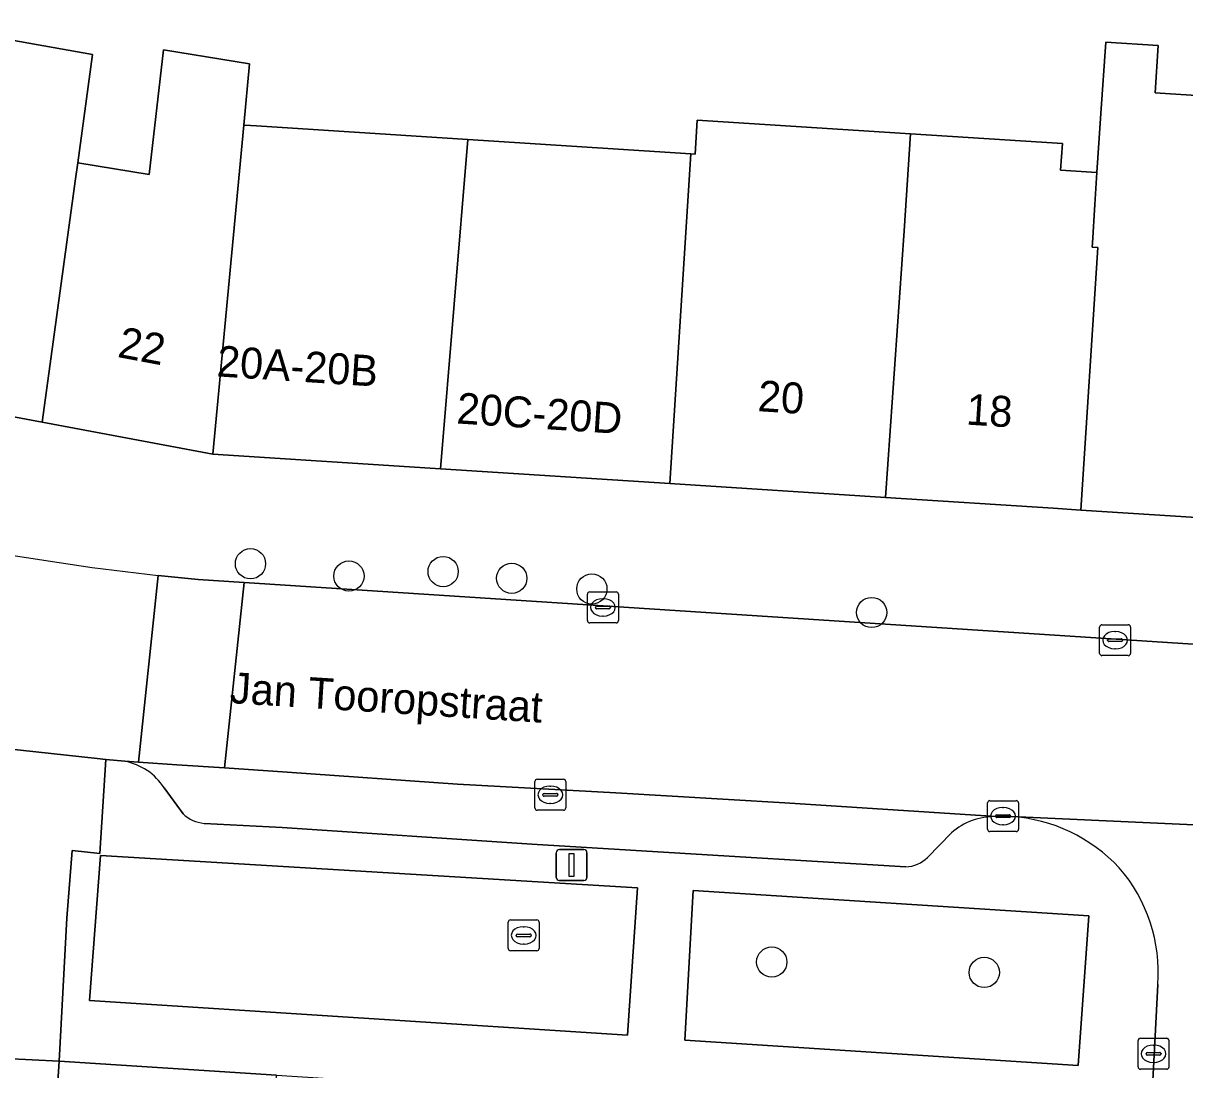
# Model space of a CAD drawing. Extents: x 163008 to 163854, y 382777 to 383982.
# Drawn here: x 163272.93 to 163310.48, y 383446.79 to 383480.61 of the extents above; entities that cross this region are included whole.
import ezdxf

# ---------------------------------------------------------------- set-up
doc = ezdxf.new("R2010")
doc.units = 0
for name, color, linetype in [('IMGEO_Boom', 7, 'Continuous'), ('IMGEO_Erf', 7, 'Continuous'), ('IMGEO_Groenvoorziening', 7, 'Continuous'), ('IMGEO_Kolk', 7, 'Continuous'), ('IMGEO_Lichtmast', 7, 'Continuous'), ('IMGEO_Openbare_ruimte_label', 7, 'Continuous'), ('IMGEO_Pand', 7, 'Continuous'), ('IMGEO_Pand_nummerreeks', 7, 'Continuous'), ('IMGEO_Parkeervlak_open', 7, 'Continuous'), ('IMGEO_Rijbaan_lokaal_open', 7, 'Continuous'), ('IMGEO_Rioolput', 7, 'Continuous'), ('IMGEO_Voetpad_open', 7, 'Continuous')]:
    doc.layers.add(name, color=color, linetype=linetype)

msp = doc.modelspace()

# ---------------------------------------------------------------- linework, layer by layer
at = {"layer": 'IMGEO_Boom'}
for centre in [(163280.281, 383463.141), (163283.462, 383462.743), (163286.509, 383462.887), (163288.727, 383462.671), (163291.316, 383462.325), (163300.361, 383461.565), (163297.132, 383450.267), (163303.999, 383449.932)]:
    msp.add_circle(centre, 0.489, dxfattribs=at)
at = {"layer": 'IMGEO_Erf'}
for points in [[(163271.83, 383480.193), (163275.172, 383479.601), (163274.699, 383476.098), (163277.008, 383475.723), (163277.473, 383479.751), (163280.25, 383479.3), (163280.064, 383477.321), (163280.28, 383477.308), (163280.471, 383477.295), (163287.31, 383476.855), (163294.517, 383476.392), (163294.654, 383476.383), (163294.725, 383477.481), (163301.618, 383477.038), (163306.525, 383476.723), (163306.47, 383475.862), (163307.642, 383475.786), (163307.765, 383477.698), (163307.928, 383479.996), (163309.627, 383479.887), (163309.529, 383478.361), (163319.691, 383477.707)], [(163280.296, 383433.809), (163273.459, 383434.249), (163273.619, 383439.566), (163273.78, 383442.078), (163273.789, 383442.212), (163274.101, 383447.067), (163271.465, 383447.191), (163271.152, 383447.205), (163267.602, 383447.752), (163266.031, 383448.07), (163261.961, 383449.092), (163259.237, 383449.91)]]:
    msp.add_lwpolyline(points, dxfattribs=at)
at = {"layer": 'IMGEO_Groenvoorziening'}
for points in [[(163292.789, 383452.666), (163275.433, 383453.706), (163275.073, 383449.025), (163292.469, 383447.905)], [(163307.379, 383451.765), (163294.591, 383452.575), (163294.316, 383447.745), (163307.041, 383446.928)]]:
    msp.add_lwpolyline(points, close=True, dxfattribs=at)
at = {"layer": 'IMGEO_Kolk'}
for p, q in [((163291.172, 383461.304), (163291.172, 383462.156)), ((163291.247, 383462.23), (163292.099, 383462.23)), ((163291.66, 383462.01), (163291.685, 383462.01)), ((163292.173, 383462.156), (163292.173, 383461.304)), ((163291.431, 383461.724), (163291.431, 383461.736)), ((163291.869, 383461.687), (163291.471, 383461.687)), ((163291.474, 383461.773), (163291.872, 383461.773)), ((163291.915, 383461.736), (163291.915, 383461.724)), ((163291.683, 383461.45), (163291.658, 383461.45)), ((163292.099, 383461.23), (163291.247, 383461.23)), ((163307.73, 383460.244), (163307.73, 383461.096)), ((163307.805, 383461.17), (163308.657, 383461.17)), ((163308.218, 383460.95), (163308.243, 383460.95)), ((163308.731, 383461.096), (163308.731, 383460.244)), ((163307.989, 383460.664), (163307.989, 383460.676)), ((163308.427, 383460.627), (163308.029, 383460.627)), ((163308.032, 383460.713), (163308.43, 383460.713)), ((163308.473, 383460.676), (163308.473, 383460.664)), ((163308.657, 383460.17), (163307.805, 383460.17)), ((163308.241, 383460.39), (163308.216, 383460.39)), ((163289.474, 383455.247), (163289.474, 383456.099)), ((163289.549, 383456.173), (163290.401, 383456.173)), ((163290.475, 383456.099), (163290.475, 383455.247)), ((163289.733, 383455.667), (163289.733, 383455.679)), ((163290.171, 383455.63), (163289.773, 383455.63)), ((163289.776, 383455.716), (163290.174, 383455.716)), ((163289.962, 383455.953), (163289.987, 383455.953)), ((163290.217, 383455.679), (163290.217, 383455.667)), ((163289.985, 383455.393), (163289.96, 383455.393)), ((163304.107, 383454.557), (163304.107, 383455.409)), ((163304.182, 383455.483), (163305.034, 383455.483)), ((163304.595, 383455.263), (163304.62, 383455.263)), ((163305.108, 383455.409), (163305.108, 383454.557)), ((163290.401, 383455.173), (163289.549, 383455.173)), ((163304.366, 383454.977), (163304.366, 383454.989)), ((163304.804, 383454.94), (163304.406, 383454.94)), ((163304.409, 383455.026), (163304.807, 383455.026)), ((163304.85, 383454.989), (163304.85, 383454.977)), ((163304.618, 383454.703), (163304.593, 383454.703)), ((163305.034, 383454.483), (163304.182, 383454.483)), ((163309.046, 383447.802), (163309.898, 383447.802)), ((163308.971, 383446.876), (163308.971, 383447.728)), ((163309.459, 383447.582), (163309.484, 383447.582)), ((163309.972, 383447.728), (163309.972, 383446.876)), ((163309.23, 383447.296), (163309.23, 383447.308)), ((163309.668, 383447.259), (163309.27, 383447.259)), ((163309.273, 383447.345), (163309.671, 383447.345)), ((163309.482, 383447.022), (163309.457, 383447.022)), ((163309.714, 383447.308), (163309.714, 383447.296)), ((163309.898, 383446.802), (163309.046, 383446.802))]:
    msp.add_line(p, q, dxfattribs=at)
for points in [[(163291.172, 383461.304), (163291.172, 383462.156)], [(163291.247, 383462.23), (163292.099, 383462.23)], [(163292.173, 383462.156), (163292.173, 383461.304)], [(163292.099, 383461.23), (163291.247, 383461.23)], [(163307.73, 383460.244), (163307.73, 383461.096)], [(163307.805, 383461.17), (163308.657, 383461.17)], [(163308.731, 383461.096), (163308.731, 383460.244)], [(163308.657, 383460.17), (163307.805, 383460.17)], [(163289.474, 383455.247), (163289.474, 383456.099)], [(163289.549, 383456.173), (163290.401, 383456.173)], [(163290.475, 383456.099), (163290.475, 383455.247)], [(163304.107, 383454.557), (163304.107, 383455.409)], [(163304.182, 383455.483), (163305.034, 383455.483)], [(163305.108, 383455.409), (163305.108, 383454.557)], [(163290.401, 383455.173), (163289.549, 383455.173)], [(163305.034, 383454.483), (163304.182, 383454.483)], [(163309.046, 383447.802), (163309.898, 383447.802)], [(163308.971, 383446.876), (163308.971, 383447.728)], [(163309.972, 383447.728), (163309.972, 383446.876)], [(163309.898, 383446.802), (163309.046, 383446.802)]]:
    msp.add_lwpolyline(points, dxfattribs=at)
for centre, radius, start, end in [((163291.249, 383462.154), 0.0765, 91.552, 178.448), ((163291.249, 383462.154), 0.0765, 91.552, 178.448), ((163292.097, 383462.154), 0.0765, 1.552, 88.448), ((163292.097, 383462.154), 0.0765, 1.552, 88.448), ((163291.471, 383461.733), 0.0403, 85.8775, 175.7526), ((163291.468, 383461.723), 0.0366, 178.938, 274.7102), ((163291.872, 383461.73), 0.043, 264.8664, 352.4533), ((163291.876, 383461.735), 0.0386, 1.7309, 96.639), ((163291.249, 383461.306), 0.0765, 181.552, 268.448), ((163291.249, 383461.306), 0.0765, 181.552, 268.448), ((163292.097, 383461.306), 0.0765, 271.552, 358.448), ((163292.097, 383461.306), 0.0765, 271.552, 358.448), ((163307.807, 383461.094), 0.0765, 91.552, 178.448), ((163307.807, 383461.094), 0.0765, 91.552, 178.448), ((163308.655, 383461.094), 0.0765, 1.552, 88.448), ((163308.655, 383461.094), 0.0765, 1.552, 88.448), ((163308.029, 383460.673), 0.0403, 85.8775, 175.7526), ((163308.026, 383460.663), 0.0366, 178.938, 274.7102), ((163308.43, 383460.67), 0.043, 264.8664, 352.4533), ((163308.434, 383460.675), 0.0386, 1.7309, 96.639), ((163307.807, 383460.246), 0.0765, 181.552, 268.448), ((163307.807, 383460.246), 0.0765, 181.552, 268.448), ((163308.655, 383460.246), 0.0765, 271.552, 358.448), ((163308.655, 383460.246), 0.0765, 271.552, 358.448), ((163289.551, 383456.097), 0.0765, 91.552, 178.448), ((163289.551, 383456.097), 0.0765, 91.552, 178.448), ((163290.399, 383456.097), 0.0765, 1.552, 88.448), ((163290.399, 383456.097), 0.0765, 1.552, 88.448), ((163289.773, 383455.676), 0.0403, 85.8775, 175.7526), ((163289.77, 383455.666), 0.0366, 178.938, 274.7102), ((163290.174, 383455.673), 0.043, 264.8664, 352.4533), ((163290.178, 383455.678), 0.0386, 1.7309, 96.639), ((163304.184, 383455.407), 0.0765, 91.552, 178.448), ((163304.184, 383455.407), 0.0765, 91.552, 178.448), ((163305.032, 383455.407), 0.0765, 1.552, 88.448), ((163305.032, 383455.407), 0.0765, 1.552, 88.448), ((163289.551, 383455.249), 0.0765, 181.552, 268.448), ((163289.551, 383455.249), 0.0765, 181.552, 268.448), ((163290.399, 383455.249), 0.0765, 271.552, 358.448), ((163290.399, 383455.249), 0.0765, 271.552, 358.448), ((163304.406, 383454.986), 0.0403, 85.8775, 175.7526), ((163304.403, 383454.976), 0.0366, 178.938, 274.7102), ((163304.807, 383454.983), 0.043, 264.8664, 352.4533), ((163304.811, 383454.988), 0.0386, 1.7309, 96.639), ((163304.184, 383454.559), 0.0765, 181.552, 268.448), ((163304.184, 383454.559), 0.0765, 181.552, 268.448), ((163305.032, 383454.559), 0.0765, 271.552, 358.448), ((163305.032, 383454.559), 0.0765, 271.552, 358.448), ((163309.048, 383447.726), 0.0765, 91.552, 178.448), ((163309.048, 383447.726), 0.0765, 91.552, 178.448), ((163309.896, 383447.726), 0.0765, 1.552, 88.448), ((163309.896, 383447.726), 0.0765, 1.552, 88.448), ((163309.27, 383447.305), 0.0403, 85.8775, 175.7526), ((163309.267, 383447.295), 0.0366, 178.938, 274.7102), ((163309.671, 383447.302), 0.043, 264.8664, 352.4533), ((163309.675, 383447.307), 0.0386, 1.7309, 96.639), ((163309.048, 383446.878), 0.0765, 181.552, 268.448), ((163309.048, 383446.878), 0.0765, 181.552, 268.448), ((163309.896, 383446.878), 0.0765, 271.552, 358.448), ((163309.896, 383446.878), 0.0765, 271.552, 358.448)]:
    msp.add_arc(centre, radius, start, end, dxfattribs=at)
for centre, major_axis, ratio, start_param, end_param in [((163291.659, 383461.73), (-0.387, 0.002), 0.722429, 4.712389, 7.853982), ((163291.684, 383461.73), (-0.39, 0.002), 0.717154, 1.570796, 4.712389), ((163308.217, 383460.67), (-0.387, 0.002), 0.722429, 4.712389, 7.853982), ((163308.242, 383460.67), (-0.39, 0.002), 0.717154, 1.570796, 4.712389), ((163289.961, 383455.673), (-0.387, 0.002), 0.722429, 4.712389, 7.853982), ((163289.986, 383455.673), (-0.39, 0.002), 0.717154, 1.570796, 4.712389), ((163304.594, 383454.983), (-0.387, 0.002), 0.722429, 4.712389, 7.853982), ((163304.619, 383454.983), (-0.39, 0.002), 0.717154, 1.570796, 4.712389), ((163309.458, 383447.302), (-0.387, 0.002), 0.722429, 4.712389, 7.853982), ((163309.483, 383447.302), (-0.39, 0.002), 0.717154, 1.570796, 4.712389)]:
    msp.add_ellipse(centre, major_axis=major_axis, ratio=ratio, start_param=start_param, end_param=end_param, dxfattribs=at)
at = {"layer": 'IMGEO_Lichtmast'}
for p, q in [((163290.167, 383453.002), (163290.167, 383453.802)), ((163290.167, 383453.802), (163290.167, 383453.002)), ((163290.267, 383453.902), (163291.057, 383453.902)), ((163291.057, 383453.902), (163290.267, 383453.902)), ((163291.157, 383453.802), (163291.157, 383453.002)), ((163291.157, 383453.002), (163291.157, 383453.802)), ((163291.057, 383452.902), (163290.267, 383452.902)), ((163290.267, 383452.902), (163291.057, 383452.902))]:
    msp.add_line(p, q, dxfattribs=at)
msp.add_lwpolyline([(163290.587, 383453.777), (163290.737, 383453.777), (163290.737, 383453.027), (163290.587, 383453.027), (163290.587, 383453.777)], dxfattribs=at)
for centre, start, end in [((163290.267, 383453.802), 90, 180), ((163290.267, 383453.802), 90, 180), ((163291.057, 383453.802), 0, 90), ((163291.057, 383453.802), 360, 90), ((163290.267, 383453.002), 180, 270), ((163290.267, 383453.002), 180, 270), ((163291.057, 383453.002), 270, 0), ((163291.057, 383453.002), 270, 0)]:
    msp.add_arc(centre, 0.1, start, end, dxfattribs=at)
at = {"layer": 'IMGEO_Pand'}
for points in [[(163274.629, 383475.579), (163274.699, 383476.098), (163275.172, 383479.601), (163271.83, 383480.193), (163271.606, 383480.233), (163269.469, 383480.611), (163268.991, 383477.057), (163268.671, 383473.696), (163268.196, 383468.718), (163273.545, 383467.715)], [(163280.064, 383477.321), (163280.25, 383479.3), (163277.473, 383479.751), (163277.008, 383475.723), (163274.699, 383476.098), (163274.629, 383475.579), (163273.545, 383467.715), (163279.066, 383466.68)], [(163319.479, 383474.405), (163319.691, 383477.707), (163309.529, 383478.361), (163309.627, 383479.887), (163307.928, 383479.996), (163307.765, 383477.698), (163307.642, 383475.786), (163307.576, 383474.753), (163307.495, 383473.506), (163307.487, 383473.376), (163307.671, 383473.358), (163307.126, 383464.876), (163310.182, 383464.679), (163318.82, 383464.124)], [(163294.517, 383476.392), (163293.832, 383465.73), (163300.805, 383465.282), (163301.416, 383473.897), (163301.618, 383477.038), (163294.725, 383477.481), (163294.654, 383476.383)], [(163287.31, 383476.855), (163280.471, 383477.295), (163280.28, 383477.308), (163280.064, 383477.321), (163279.066, 383466.68), (163286.418, 383466.207)], [(163307.671, 383473.358), (163307.487, 383473.376), (163307.495, 383473.506), (163307.576, 383474.753), (163307.642, 383475.786), (163306.47, 383475.862), (163306.525, 383476.723), (163301.618, 383477.038), (163301.416, 383473.897), (163300.805, 383465.282), (163306.231, 383464.933), (163307.126, 383464.876)], [(163294.517, 383476.392), (163287.31, 383476.855), (163286.418, 383466.207), (163293.832, 383465.73)], [(163280.296, 383433.809), (163281.118, 383446.616), (163274.101, 383447.067), (163273.789, 383442.212), (163273.78, 383442.078), (163273.619, 383439.566), (163273.459, 383434.249)]]:
    msp.add_lwpolyline(points, close=True, dxfattribs=at)
at = {"layer": 'IMGEO_Parkeervlak_open'}
for points in [[(163279.437, 383456.539), (163277.904, 383456.638), (163276.662, 383456.725), (163276.215, 383456.757)], [(163304.383, 383454.966), (163297.559, 383455.416), (163292.089, 383455.731), (163286.968, 383456.017), (163281.467, 383456.408), (163279.437, 383456.539)], [(163277.492, 383455.894), (163278.102, 383455.055)], [(163278.781, 383454.75), (163281.3, 383454.612), (163289.379, 383454.08), (163295.754, 383453.694), (163301.469, 383453.342)], [(163302.168, 383453.649), (163302.939, 383454.442)]]:
    msp.add_lwpolyline(points, dxfattribs=at)
for centre, radius, start, end in [((163275.85, 383454.84), 1.951, 32.6833, 79.2149), ((163278.887, 383455.895), 1.15, 226.9254, 264.6963), ((163304.33, 383452.859), 2.108, 88.5726, 131.3172), ((163301.431, 383454.378), 1.036, 272.0981, 315.324)]:
    msp.add_arc(centre, radius, start, end, dxfattribs=at)
at = {"layer": 'IMGEO_Rijbaan_lokaal_open'}
for points in [[(163270.471, 383457.405), (163271.847, 383457.228), (163275.321, 383456.845), (163275.604, 383456.817), (163276.215, 383456.757), (163276.662, 383456.725), (163277.301, 383462.761)], [(163319.773, 383454.293), (163304.871, 383454.972)], [(163309.612, 383449.54), (163309.521, 383447.872), (163309.364, 383444.798), (163309.011, 383437.907), (163313.982, 383437.591), (163314.409, 383444.32), (163314.716, 383449.146)]]:
    msp.add_lwpolyline(points, dxfattribs=at)
for points in [[(163280.074, 383462.531), (163278.585, 383462.628), (163277.301, 383462.761), (163276.662, 383456.725), (163277.904, 383456.638), (163279.437, 383456.539)], [(163342.8, 383458.465), (163335.153, 383458.961), (163329.216, 383459.346), (163309.919, 383460.597), (163305.114, 383460.908), (163280.074, 383462.531), (163279.437, 383456.539), (163281.467, 383456.408), (163286.968, 383456.017), (163292.089, 383455.731), (163297.559, 383455.416), (163304.383, 383454.966), (163304.871, 383454.972), (163319.773, 383454.293), (163320.168, 383454.268), (163342.436, 383452.847)]]:
    msp.add_lwpolyline(points, close=True, dxfattribs=at)
for centre, radius, start, end in [((163287.021, 383550.08), 87.859, 256.1639, 263.64823), ((163304.514, 383449.713), 5.271, 43.0758, 86.1134), ((163304.438, 383449.922), 5.188, 355.7821, 40.8233)]:
    msp.add_arc(centre, radius, start, end, dxfattribs=at)
at = {"layer": 'IMGEO_Rioolput'}
for p, q in [((163288.612, 383450.703), (163288.612, 383451.555)), ((163288.687, 383451.629), (163289.539, 383451.629)), ((163289.613, 383451.555), (163289.613, 383450.703)), ((163288.871, 383451.123), (163288.871, 383451.135)), ((163288.914, 383451.172), (163289.312, 383451.172)), ((163289.1, 383451.409), (163289.125, 383451.409)), ((163289.355, 383451.135), (163289.355, 383451.123)), ((163289.309, 383451.086), (163288.911, 383451.086)), ((163289.123, 383450.849), (163289.098, 383450.849)), ((163289.539, 383450.629), (163288.687, 383450.629))]:
    msp.add_line(p, q, dxfattribs=at)
for points in [[(163288.612, 383450.703), (163288.612, 383451.555)], [(163288.687, 383451.629), (163289.539, 383451.629)], [(163289.613, 383451.555), (163289.613, 383450.703)], [(163289.539, 383450.629), (163288.687, 383450.629)]]:
    msp.add_lwpolyline(points, dxfattribs=at)
for centre, radius, start, end in [((163288.689, 383451.553), 0.0765, 91.552, 178.448), ((163288.689, 383451.553), 0.0765, 91.552, 178.448), ((163289.537, 383451.553), 0.0765, 1.552, 88.448), ((163289.537, 383451.553), 0.0765, 1.552, 88.448), ((163288.911, 383451.132), 0.0403, 85.8775, 175.7526), ((163288.908, 383451.122), 0.0366, 178.938, 274.7102), ((163289.312, 383451.129), 0.043, 264.8664, 352.4533), ((163289.316, 383451.134), 0.0386, 1.7309, 96.639), ((163288.689, 383450.705), 0.0765, 181.552, 268.448), ((163288.689, 383450.705), 0.0765, 181.552, 268.448), ((163289.537, 383450.705), 0.0765, 271.552, 358.448), ((163289.537, 383450.705), 0.0765, 271.552, 358.448)]:
    msp.add_arc(centre, radius, start, end, dxfattribs=at)
for centre, major_axis, ratio, start_param, end_param in [((163289.099, 383451.129), (-0.387, 0.002), 0.722429, 4.712389, 7.853982), ((163289.124, 383451.129), (-0.39, 0.002), 0.717154, 1.570796, 4.712389)]:
    msp.add_ellipse(centre, major_axis=major_axis, ratio=ratio, start_param=start_param, end_param=end_param, dxfattribs=at)
at = {"layer": 'IMGEO_Voetpad_open'}
for points in [[(163310.182, 383464.679), (163307.126, 383464.876), (163306.231, 383464.933), (163300.805, 383465.282), (163293.832, 383465.73), (163286.418, 383466.207), (163279.066, 383466.68), (163273.545, 383467.715), (163268.196, 383468.718), (163267.138, 383468.993), (163266.01, 383464.771)], [(163277.301, 383462.761), (163278.585, 383462.628), (163280.074, 383462.531), (163305.114, 383460.908), (163309.919, 383460.597), (163329.216, 383459.346), (163330.045, 383463.402), (163324.643, 383463.749), (163318.82, 383464.124), (163310.182, 383464.679)], [(163276.215, 383456.757), (163275.604, 383456.817), (163275.414, 383453.779), (163274.512, 383453.87), (163274.348, 383451.687), (163274.101, 383447.067), (163281.118, 383446.616), (163288.516, 383446.14), (163294.861, 383445.732), (163295.192, 383445.711), (163300.966, 383445.339), (163306.938, 383444.955), (163309.364, 383444.798), (163309.521, 383447.872), (163309.612, 383449.54)], [(163278.102, 383455.055), (163277.492, 383455.894)], [(163304.871, 383454.972), (163304.383, 383454.966)], [(163301.469, 383453.342), (163295.754, 383453.694), (163289.379, 383454.08), (163281.3, 383454.612), (163278.781, 383454.75)], [(163302.939, 383454.442), (163302.168, 383453.649)]]:
    msp.add_lwpolyline(points, dxfattribs=at)
for points in [[(163275.604, 383456.817), (163275.321, 383456.845), (163271.847, 383457.228), (163271.432, 383449.395), (163271.792, 383449.324), (163271.465, 383447.191), (163274.101, 383447.067), (163274.348, 383451.687), (163274.512, 383453.87), (163275.414, 383453.779)], [(163292.789, 383452.666), (163292.469, 383447.905), (163275.073, 383449.025), (163275.433, 383453.706)], [(163307.379, 383451.765), (163307.041, 383446.928), (163294.316, 383447.745), (163294.591, 383452.575)]]:
    msp.add_lwpolyline(points, close=True, dxfattribs=at)
for centre, radius, start, end in [((163287.021, 383550.08), 87.859, 256.1639, 263.64823), ((163275.85, 383454.84), 1.951, 32.6833, 79.2149), ((163278.887, 383455.895), 1.15, 226.9254, 264.6963), ((163304.33, 383452.859), 2.108, 88.5726, 131.3172), ((163304.514, 383449.713), 5.271, 43.0758, 86.1134), ((163301.431, 383454.378), 1.036, 272.0981, 315.324), ((163304.438, 383449.922), 5.188, 355.7821, 40.8233)]:
    msp.add_arc(centre, radius, start, end, dxfattribs=at)

# ---------------------------------------------------------------- texts
at = {"layer": 'IMGEO_Openbare_ruimte_label'}
msp.add_text('Jan Tooropstraat', height=1, rotation=356.3879, dxfattribs=at).set_placement((163279.599, 383458.641))
at = {"layer": 'IMGEO_Pand_nummerreeks'}
for s, rotation, p in [('22', 349.3774, (163275.954, 383469.827)), ('20A-20B', 356.3216, (163279.175, 383469.198)), ('20', 356.3205, (163296.659, 383468.074)), ('20C-20D', 356.3216, (163286.924, 383467.677)), ('18', 356.3216, (163303.396, 383467.641))]:
    msp.add_text(s, height=1, rotation=rotation, dxfattribs=at).set_placement(p)

doc.saveas('drawing.dxf')
